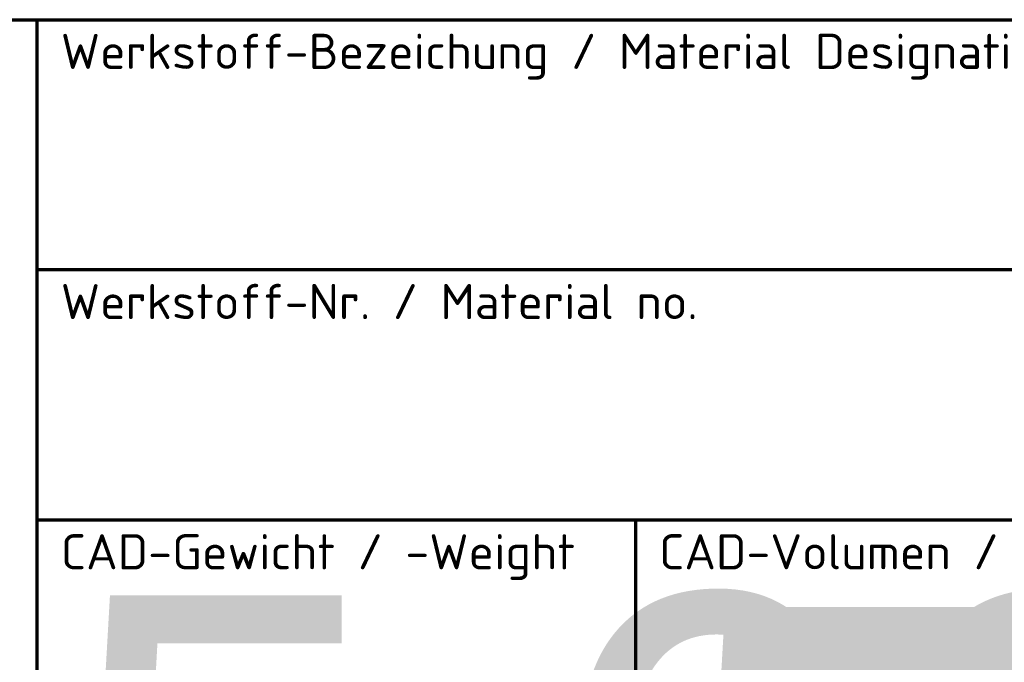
# Model space of a CAD drawing. Header units: millimetres. Extents: x 0 to 14369, y -869 to 2970.
# Tile 434 of 656: x 3107 to 3527, y 654 to 928. Entities that reach past the tile are written whole.
import ezdxf
from ezdxf.enums import TextEntityAlignment as Align

# ---------------------------------------------------------------- set-up
doc = ezdxf.new("R2018")
doc.units = ezdxf.units.MM
doc.header["$LTSCALE"] = 10
doc.layers.get('0').update_dxf_attribs({"lineweight": 25})
doc.layers.add('Titel (ISO)', color=7, linetype='Continuous', lineweight=50)
doc.styles.add('Notiztext (DIN)', font='isocpeur.ttf')
doc.styles.get("Standard").update_dxf_attribs({"font": 'txt.shx'})

# ---------------------------------------------------------------- blocks, each defined once
blk = doc.blocks.new('Schriftfelder LEDitgo')
at = {"lineweight": 70}
for p, q in [((149.283, 182.656), (339.283, 182.656)), ((240.756, 138.328), (240.756, 182.656)), ((339.283, 171.992), (240.756, 171.992)), ((339.283, 161.328), (240.756, 161.328)), ((266.24, 161.328), (266.24, 153.328))]:
    blk.add_line(p, q, dxfattribs=at)
at = {"layer": 'Titel (ISO)', "char_height": 1.5, "attachment_point": 1, "style": 'Notiztext (DIN)'}
for s, insert, width in [('\\fISOCPEUR|b0|i0;\\H1.5000;Werkstoff-Bezeichung / Material Designation', (241.756, 182.056), 42.6317), ('\\fISOCPEUR|b0|i0;\\H1.5000;Werkstoff-Nr. / Material no.', (241.756, 171.392), 29.07374), ('\\fISOCPEUR|b0|i0;\\H1.5000;CAD-Gewicht / -Weight', (241.756, 160.728), 22.38357), ('\\fISOCPEUR|b0|i0;\\H1.5000;CAD-Volumen / -Volume', (267.24, 160.728), 22.7388)]:
    blk.add_mtext(s, dxfattribs=dict(at, insert=insert, width=width))
at = {"layer": 'Titel (ISO)', "lineweight": 30, "flags": 104}
for tag, height, p in [('Werkstoff-Bezeichung_/_Material_Designation', 3.5, (241.756, 178.156)), ('Werkstoff-Nr._/_Material_no.', 3.5, (241.756, 167.492)), ('weitere_Spez._/_Add._Spec.', 3.5, (291.019, 167.492)), ('MASSE\\P2;', 3.5, (241.756, 158.128)), ('VOLUMEN\\P3;', 2.5, (267.24, 157.628)), ('Rohmaterial_/_Raw_Material', 3.5, (293.752, 158.128)), ('Zusätzlicher_Titel_^MSuppplementary_title', 3.5, (229.283, 123.828)), ('Referenz-Nr._/_Refer._no', 2.5, (150.283, 107.828)), ('BAUTEILNUMMER', 5, (204.283, 107.828))]:
    blk.add_attdef(tag, text='', height=height, dxfattribs=at).set_placement(p, align=Align.TOP_LEFT)
for tag, height, p in [('ERSTELLUNGSDATUM', 2.5, (279.642, 150.828)), ('KONSTRUKTEUR', 2.486, (307.181, 150.828)), ('KONTROLLDATUM', 2.5, (279.642, 145.828)), ('KONTROLLIERT_VON', 2.5, (307.181, 145.828)), ('GENEHM.DAT._KONSTR.', 2.486, (279.642, 140.828)), ('KONSTR._GEN._VON', 2.486, (307.181, 140.828)), ('BEZEICHNUNG', 5, (229.283, 129.828))]:
    blk.add_attdef(tag, text='', height=height, dxfattribs=at).set_placement(p, align=Align.MIDDLE_LEFT)
for tag, height, p in [('PROJEKT', 3.5, (160.783, 130.828)), ('Anfänglicher_Ansichtsmaßstab', 3.5, (180.82, 130.828)), ('Tolerierung_/_Tolerancing', 3.5, (169.283, 118.828)), ('Allg._Toleranz_/_Gen._tol.', 3.5, (208.32, 118.828)), ('REVISIONSNUMMER', 5, (312.783, 107.828)), ('Blattnummer', 5, (329.283, 107.828)), ('Blattgröße', 3.5, (196.12, 105.328))]:
    blk.add_attdef(tag, text='', height=height, dxfattribs=at).set_placement(p, align=Align.TOP_CENTER)

msp = doc.modelspace()

# ---------------------------------------------------------------- block references
ref = msp.add_blockref('Schriftfelder LEDitgo', (707.175, -898.281), dxfattribs=dict(xscale=10, yscale=10, zscale=10))
lines = msp.add_mtext('5.99 kg', dxfattribs={"layer": 'Titel (ISO)', "insert": (3124.731, 683), "char_height": 188.7711, "attachment_point": 1})
ref.add_attrib('MASSE\\P2;', '', (3124.731, 683), dxfattribs={"flags": 104}).embed_mtext(lines)
lines = msp.add_mtext('5989671.307 mm^ 3', dxfattribs={"layer": 'Titel (ISO)', "insert": (3379.575, 678), "char_height": 253.10088, "attachment_point": 1})
ref.add_attrib('VOLUMEN\\P3;', '', (3379.575, 678), dxfattribs={"flags": 104}).embed_mtext(lines)

doc.saveas('drawing.dxf')
